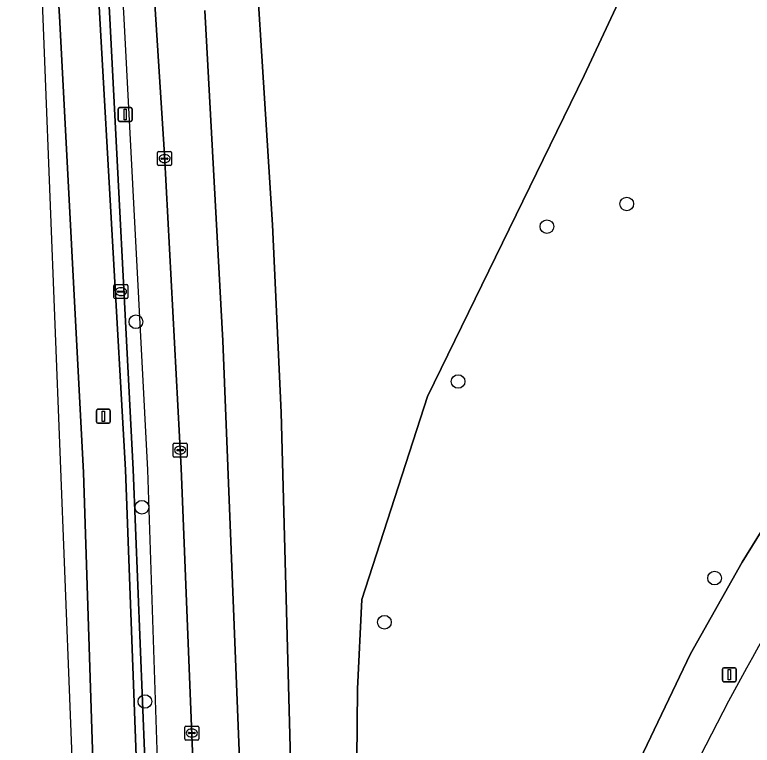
# Model space of a CAD drawing. Extents: x 162082 to 163401, y 388089 to 388636.
# Drawn here: x 162102.3 to 162155.2, y 388251 to 388303.5 of the extents above; entities that cross this region are included whole.
import ezdxf

# ---------------------------------------------------------------- set-up
doc = ezdxf.new("R2010")
doc.units = 0
for name, color, linetype in [('IMGEO_Berm_groen', 7, 'Continuous'), ('IMGEO_Boom', 7, 'Continuous'), ('IMGEO_Groenvoorziening', 7, 'Continuous'), ('IMGEO_Haag', 7, 'Continuous'), ('IMGEO_Hek', 7, 'Continuous'), ('IMGEO_Kolk', 7, 'Continuous'), ('IMGEO_Lichtmast', 7, 'Continuous'), ('IMGEO_Loofbos', 7, 'Continuous'), ('IMGEO_Rijbaan_regionaal_gesloten', 7, 'Continuous'), ('IMGEO_Rioolput', 7, 'Continuous'), ('IMGEO_Verkeersbordpaal', 7, 'Continuous')]:
    doc.layers.add(name, color=color, linetype=linetype)

msp = doc.modelspace()

# ---------------------------------------------------------------- linework, layer by layer
at = {"layer": 'IMGEO_Berm_groen'}
for points in [[(162126.399, 388357.816), (162115.514, 388357.816), (162116.697, 388345.147), (162118.955, 388316.778), (162120.757, 388288.379), (162121.367, 388274.924), (162122.052, 388250), (162122.739, 388224.991), (162122.955, 388200.63), (162122.882, 388179.99), (162122.587, 388168.062), (162122.56, 388166.951), (162122.56, 388166.951)], [(162104.342, 388320.988), (162105.469, 388303.355), (162107.191, 388270.607), (162107.867, 388250), (162108.147, 388223.392), (162107.799, 388201.355), (162107.463, 388186.103), (162106.685, 388169.07), (162106.66, 388168.525), (162110.412, 388168.154), (162110.623, 388172.967), (162111.188, 388172.942), (162110.994, 388168.096), (162115.129, 388167.687)], [(162115.129, 388167.687), (162115.185, 388167.681), (162115.197, 388168.53), (162115.637, 388200.296), (162115.501, 388225.026), (162115.028, 388250), (162114.198, 388270.921), (162112.999, 388293.402), (162111.592, 388315.455)], [(162193.018, 388311.476), (162180.686, 388299.296), (162174.794, 388292.565), (162164.913, 388279.995), (162159.416, 388272.159), (162154.453, 388264.185), (162150.758, 388257.597), (162147.107, 388250), (162143.664, 388241.768), (162140.921, 388234.763), (162137.33, 388226.41), (162135.613, 388221.211), (162133.771, 388214.818), (162127.473, 388214.895), (162127.211, 388218.972), (162127.21, 388226.62), (162126.756, 388245.293), (162126.809, 388250), (162126.865, 388255.1), (162127.17, 388261.503), (162131.88, 388276.058), (162143.113, 388299.11), (162147.83, 388309.193)], [(162151.331, 388250), (162151.84, 388251.042)]]:
    msp.add_lwpolyline(points, dxfattribs=at)
msp.add_lwpolyline([(162110.975, 388250.254), (162110.214, 388270.794), (162108.335, 388303.624), (162107.41, 388321.076), (162106.04, 388337.271), (162106.888, 388337.32), (162108.037, 388321.434), (162109.051, 388303.654), (162110.766, 388270.838), (162111.602, 388250.03), (162111.788, 388226.246), (162111.192, 388226.261)], close=True, dxfattribs=at)
msp.add_arc((162325.2, 388162.871), 194.494, 136.24222, 153.04203, dxfattribs=at)
at = {"layer": 'IMGEO_Boom'}
for centre in [(162146.179, 388289.881), (162140.443, 388288.256), (162110.954, 388281.432), (162134.076, 388277.142), (162111.382, 388268.121), (162152.477, 388263.038), (162128.788, 388259.868), (162111.599, 388254.182)]:
    msp.add_circle(centre, 0.489, dxfattribs=at)
at = {"layer": 'IMGEO_Groenvoorziening'}
msp.add_lwpolyline([(162108.037, 388321.434), (162106.888, 388337.32), (162106.04, 388337.271), (162107.41, 388321.076), (162108.335, 388303.624), (162110.214, 388270.794), (162110.975, 388250.254), (162111.192, 388226.261), (162111.788, 388226.246), (162111.602, 388250.03), (162110.766, 388270.838), (162109.051, 388303.654)], close=True, dxfattribs=at)
at = {"layer": 'IMGEO_Haag'}
msp.add_lwpolyline([(162108.037, 388321.434), (162106.888, 388337.32), (162106.04, 388337.271), (162107.41, 388321.076), (162108.335, 388303.624), (162110.214, 388270.794), (162110.975, 388250.254), (162111.192, 388226.261), (162111.788, 388226.246), (162111.602, 388250.03), (162110.766, 388270.838), (162109.051, 388303.654)], close=True, dxfattribs=at)
at = {"layer": 'IMGEO_Hek'}
msp.add_lwpolyline([(162102.26, 388391.365), (162103.693, 388379.543), (162107.603, 388338.54), (162108.931, 388321.311), (162110.061, 388303.626), (162111.787, 388270.809), (162112.468, 388250), (162113.297, 388223.395), (162112.358, 388168.71)], dxfattribs=at)
at = {"layer": 'IMGEO_Kolk'}
for p, q in [((162112.511, 388292.711), (162112.511, 388293.563)), ((162112.586, 388293.637), (162113.438, 388293.637)), ((162112.999, 388293.417), (162113.024, 388293.417)), ((162113.512, 388293.563), (162113.512, 388292.711)), ((162112.77, 388293.131), (162112.77, 388293.143)), ((162113.208, 388293.094), (162112.81, 388293.094)), ((162112.813, 388293.18), (162113.211, 388293.18)), ((162113.022, 388292.857), (162112.997, 388292.857)), ((162113.254, 388293.143), (162113.254, 388293.131)), ((162113.438, 388292.637), (162112.586, 388292.637)), ((162113.627, 388271.792), (162113.627, 388272.644)), ((162113.702, 388272.718), (162114.554, 388272.718)), ((162113.886, 388272.212), (162113.886, 388272.224)), ((162113.929, 388272.261), (162114.327, 388272.261)), ((162114.115, 388272.498), (162114.14, 388272.498)), ((162114.37, 388272.224), (162114.37, 388272.212)), ((162114.628, 388272.644), (162114.628, 388271.792)), ((162114.554, 388271.718), (162113.702, 388271.718)), ((162114.324, 388272.175), (162113.926, 388272.175)), ((162114.138, 388271.938), (162114.113, 388271.938)), ((162114.465, 388251.492), (162114.465, 388252.344)), ((162114.54, 388252.418), (162115.392, 388252.418)), ((162114.953, 388252.198), (162114.978, 388252.198)), ((162115.466, 388252.344), (162115.466, 388251.492)), ((162114.724, 388251.912), (162114.724, 388251.924)), ((162115.162, 388251.875), (162114.764, 388251.875)), ((162114.767, 388251.961), (162115.165, 388251.961)), ((162114.976, 388251.638), (162114.951, 388251.638)), ((162115.208, 388251.924), (162115.208, 388251.912)), ((162115.392, 388251.418), (162114.54, 388251.418))]:
    msp.add_line(p, q, dxfattribs=at)
for points in [[(162112.511, 388292.711), (162112.511, 388293.563)], [(162112.586, 388293.637), (162113.438, 388293.637)], [(162113.512, 388293.563), (162113.512, 388292.711)], [(162113.438, 388292.637), (162112.586, 388292.637)], [(162113.627, 388271.792), (162113.627, 388272.644)], [(162113.702, 388272.718), (162114.554, 388272.718)], [(162114.628, 388272.644), (162114.628, 388271.792)], [(162114.554, 388271.718), (162113.702, 388271.718)], [(162114.465, 388251.492), (162114.465, 388252.344)], [(162114.54, 388252.418), (162115.392, 388252.418)], [(162115.466, 388252.344), (162115.466, 388251.492)], [(162115.392, 388251.418), (162114.54, 388251.418)]]:
    msp.add_lwpolyline(points, dxfattribs=at)
for centre, radius, start, end in [((162112.588, 388293.561), 0.0765, 91.552, 178.448), ((162112.588, 388293.561), 0.0765, 91.552, 178.448), ((162113.436, 388293.561), 0.0765, 1.552, 88.448), ((162113.436, 388293.561), 0.0765, 1.552, 88.448), ((162112.81, 388293.14), 0.0403, 85.8775, 175.7526), ((162112.807, 388293.13), 0.0366, 178.938, 274.7102), ((162113.211, 388293.137), 0.043, 264.8664, 352.4533), ((162113.215, 388293.142), 0.0386, 1.7309, 96.639), ((162112.588, 388292.713), 0.0765, 181.552, 268.448), ((162112.588, 388292.713), 0.0765, 181.552, 268.448), ((162113.436, 388292.713), 0.0765, 271.552, 358.448), ((162113.436, 388292.713), 0.0765, 271.552, 358.448), ((162113.704, 388272.642), 0.0765, 91.552, 178.448), ((162113.704, 388272.642), 0.0765, 91.552, 178.448), ((162113.926, 388272.221), 0.0403, 85.8775, 175.7526), ((162113.923, 388272.211), 0.0366, 178.938, 274.7102), ((162114.327, 388272.218), 0.043, 264.8664, 352.4533), ((162114.331, 388272.223), 0.0386, 1.7309, 96.639), ((162114.552, 388272.642), 0.0765, 1.552, 88.448), ((162114.552, 388272.642), 0.0765, 1.552, 88.448), ((162113.704, 388271.794), 0.0765, 181.552, 268.448), ((162113.704, 388271.794), 0.0765, 181.552, 268.448), ((162114.552, 388271.794), 0.0765, 271.552, 358.448), ((162114.552, 388271.794), 0.0765, 271.552, 358.448), ((162114.542, 388252.342), 0.0765, 91.552, 178.448), ((162114.542, 388252.342), 0.0765, 91.552, 178.448), ((162115.39, 388252.342), 0.0765, 1.552, 88.448), ((162115.39, 388252.342), 0.0765, 1.552, 88.448), ((162114.764, 388251.921), 0.0403, 85.8775, 175.7526), ((162114.761, 388251.911), 0.0366, 178.938, 274.7102), ((162115.165, 388251.918), 0.043, 264.8664, 352.4533), ((162115.169, 388251.923), 0.0386, 1.7309, 96.639), ((162114.542, 388251.494), 0.0765, 181.552, 268.448), ((162114.542, 388251.494), 0.0765, 181.552, 268.448), ((162115.39, 388251.494), 0.0765, 271.552, 358.448), ((162115.39, 388251.494), 0.0765, 271.552, 358.448)]:
    msp.add_arc(centre, radius, start, end, dxfattribs=at)
for centre, major_axis, ratio, start_param, end_param in [((162112.998, 388293.137), (-0.387, 0.002), 0.722429, 4.712389, 7.853982), ((162113.023, 388293.137), (-0.39, 0.002), 0.717154, 1.570796, 4.712389), ((162114.114, 388272.218), (-0.387, 0.002), 0.722429, 4.712389, 7.853982), ((162114.139, 388272.218), (-0.39, 0.002), 0.717154, 1.570796, 4.712389), ((162114.952, 388251.918), (-0.387, 0.002), 0.722429, 4.712389, 7.853982), ((162114.977, 388251.918), (-0.39, 0.002), 0.717154, 1.570796, 4.712389)]:
    msp.add_ellipse(centre, major_axis=major_axis, ratio=ratio, start_param=start_param, end_param=end_param, dxfattribs=at)
at = {"layer": 'IMGEO_Lichtmast'}
for p, q in [((162109.688, 388295.904), (162109.688, 388296.704)), ((162109.688, 388296.704), (162109.688, 388295.904)), ((162109.788, 388296.804), (162110.578, 388296.804)), ((162110.578, 388296.804), (162109.788, 388296.804)), ((162110.678, 388296.704), (162110.678, 388295.904)), ((162110.678, 388295.904), (162110.678, 388296.704)), ((162110.578, 388295.804), (162109.788, 388295.804)), ((162109.788, 388295.804), (162110.578, 388295.804)), ((162153.038, 388255.704), (162153.038, 388256.504)), ((162153.038, 388256.504), (162153.038, 388255.704)), ((162153.138, 388256.604), (162153.928, 388256.604)), ((162153.928, 388256.604), (162153.138, 388256.604)), ((162154.028, 388256.504), (162154.028, 388255.704)), ((162154.028, 388255.704), (162154.028, 388256.504)), ((162153.928, 388255.604), (162153.138, 388255.604)), ((162153.138, 388255.604), (162153.928, 388255.604))]:
    msp.add_line(p, q, dxfattribs=at)
for points in [[(162110.108, 388296.679), (162110.258, 388296.679), (162110.258, 388295.929), (162110.108, 388295.929), (162110.108, 388296.679)], [(162153.458, 388256.479), (162153.608, 388256.479), (162153.608, 388255.729), (162153.458, 388255.729), (162153.458, 388256.479)]]:
    msp.add_lwpolyline(points, dxfattribs=at)
for centre, start, end in [((162109.788, 388296.704), 90, 180), ((162109.788, 388296.704), 90, 180), ((162110.578, 388296.704), 0, 90), ((162110.578, 388296.704), 360, 90), ((162109.788, 388295.904), 180, 270), ((162109.788, 388295.904), 180, 270), ((162110.578, 388295.904), 270, 0), ((162110.578, 388295.904), 270, 0), ((162153.138, 388256.504), 90, 180), ((162153.138, 388256.504), 90, 180), ((162153.928, 388256.504), 0, 90), ((162153.928, 388256.504), 360, 90), ((162153.138, 388255.704), 180, 270), ((162153.138, 388255.704), 180, 270), ((162153.928, 388255.704), 270, 0), ((162153.928, 388255.704), 270, 0)]:
    msp.add_arc(centre, 0.1, start, end, dxfattribs=at)
at = {"layer": 'IMGEO_Loofbos'}
msp.add_lwpolyline([(162147.83, 388309.193), (162143.113, 388299.11), (162131.88, 388276.058), (162127.17, 388261.503), (162126.865, 388255.1), (162126.809, 388250), (162126.756, 388245.293), (162127.21, 388226.62), (162127.211, 388218.972), (162127.473, 388214.895), (162133.771, 388214.818), (162135.613, 388221.211), (162137.33, 388226.41), (162140.921, 388234.763), (162143.664, 388241.768), (162147.107, 388250), (162150.758, 388257.597), (162154.453, 388264.185), (162159.416, 388272.159), (162164.913, 388279.995), (162174.794, 388292.565), (162180.686, 388299.296), (162193.018, 388311.476)], dxfattribs=at)
at = {"layer": 'IMGEO_Rijbaan_regionaal_gesloten'}
for points in [[(162104.064, 388308.678), (162106.934, 388235.552), (162105.092, 388169.227), (162106.685, 388169.07), (162107.463, 388186.103), (162107.799, 388201.355), (162108.147, 388223.392), (162107.867, 388250), (162107.191, 388270.607), (162105.469, 388303.355), (162104.342, 388320.988)], [(162115.906, 388303.755), (162117.183, 388280.066), (162118.611, 388244.643), (162119.213, 388208.669), (162119.065, 388174.889), (162118.865, 388168.298), (162122.587, 388168.062), (162122.882, 388179.99), (162122.955, 388200.63), (162122.739, 388224.991), (162122.052, 388250), (162121.367, 388274.924), (162120.757, 388288.379), (162118.955, 388316.778)], [(162111.592, 388315.455), (162112.999, 388293.402), (162114.198, 388270.921), (162115.028, 388250), (162115.501, 388225.026), (162115.637, 388200.296), (162115.197, 388168.53), (162118.865, 388168.298), (162119.065, 388174.889), (162119.213, 388208.669), (162118.611, 388244.643), (162117.183, 388280.066), (162115.906, 388303.755)], [(162151.84, 388251.042), (162151.331, 388250)]]:
    msp.add_lwpolyline(points, dxfattribs=at)
msp.add_arc((162325.2, 388162.871), 194.494, 136.24222, 153.04203, dxfattribs=at)
at = {"layer": 'IMGEO_Rioolput'}
for p, q in [((162109.381, 388283.166), (162109.381, 388284.018)), ((162109.456, 388284.092), (162110.308, 388284.092)), ((162109.869, 388283.872), (162109.894, 388283.872)), ((162110.382, 388284.018), (162110.382, 388283.166)), ((162109.64, 388283.586), (162109.64, 388283.598)), ((162110.078, 388283.549), (162109.68, 388283.549)), ((162109.683, 388283.635), (162110.081, 388283.635)), ((162110.124, 388283.598), (162110.124, 388283.586)), ((162110.308, 388283.092), (162109.456, 388283.092)), ((162109.892, 388283.312), (162109.867, 388283.312))]:
    msp.add_line(p, q, dxfattribs=at)
for points in [[(162109.381, 388283.166), (162109.381, 388284.018)], [(162109.456, 388284.092), (162110.308, 388284.092)], [(162110.382, 388284.018), (162110.382, 388283.166)], [(162110.308, 388283.092), (162109.456, 388283.092)]]:
    msp.add_lwpolyline(points, dxfattribs=at)
for centre, radius, start, end in [((162109.458, 388284.016), 0.0765, 91.552, 178.448), ((162109.458, 388284.016), 0.0765, 91.552, 178.448), ((162110.306, 388284.016), 0.0765, 1.552, 88.448), ((162110.306, 388284.016), 0.0765, 1.552, 88.448), ((162109.68, 388283.595), 0.0403, 85.8775, 175.7526), ((162109.677, 388283.585), 0.0366, 178.938, 274.7102), ((162110.081, 388283.592), 0.043, 264.8664, 352.4533), ((162110.085, 388283.597), 0.0386, 1.7309, 96.639), ((162109.458, 388283.168), 0.0765, 181.552, 268.448), ((162109.458, 388283.168), 0.0765, 181.552, 268.448), ((162110.306, 388283.168), 0.0765, 271.552, 358.448), ((162110.306, 388283.168), 0.0765, 271.552, 358.448)]:
    msp.add_arc(centre, radius, start, end, dxfattribs=at)
for centre, major_axis, ratio, start_param, end_param in [((162109.868, 388283.592), (-0.387, 0.002), 0.722429, 4.712389, 7.853982), ((162109.893, 388283.592), (-0.39, 0.002), 0.717154, 1.570796, 4.712389)]:
    msp.add_ellipse(centre, major_axis=major_axis, ratio=ratio, start_param=start_param, end_param=end_param, dxfattribs=at)
at = {"layer": 'IMGEO_Verkeersbordpaal'}
for p, q in [((162108.124, 388274.247), (162108.124, 388275.047)), ((162108.124, 388275.047), (162108.124, 388274.247)), ((162108.224, 388275.147), (162109.014, 388275.147)), ((162109.014, 388275.147), (162108.224, 388275.147)), ((162109.114, 388275.047), (162109.114, 388274.247)), ((162109.114, 388274.247), (162109.114, 388275.047)), ((162109.014, 388274.147), (162108.224, 388274.147)), ((162108.224, 388274.147), (162109.014, 388274.147))]:
    msp.add_line(p, q, dxfattribs=at)
msp.add_lwpolyline([(162108.544, 388275.022), (162108.694, 388275.022), (162108.694, 388274.272), (162108.544, 388274.272), (162108.544, 388275.022)], dxfattribs=at)
for centre, start, end in [((162108.224, 388275.047), 90, 180), ((162108.224, 388275.047), 90, 180), ((162109.014, 388275.047), 0, 90), ((162109.014, 388275.047), 360, 90), ((162108.224, 388274.247), 180, 270), ((162108.224, 388274.247), 180, 270), ((162109.014, 388274.247), 270, 0), ((162109.014, 388274.247), 270, 0)]:
    msp.add_arc(centre, 0.1, start, end, dxfattribs=at)

doc.saveas('drawing.dxf')
